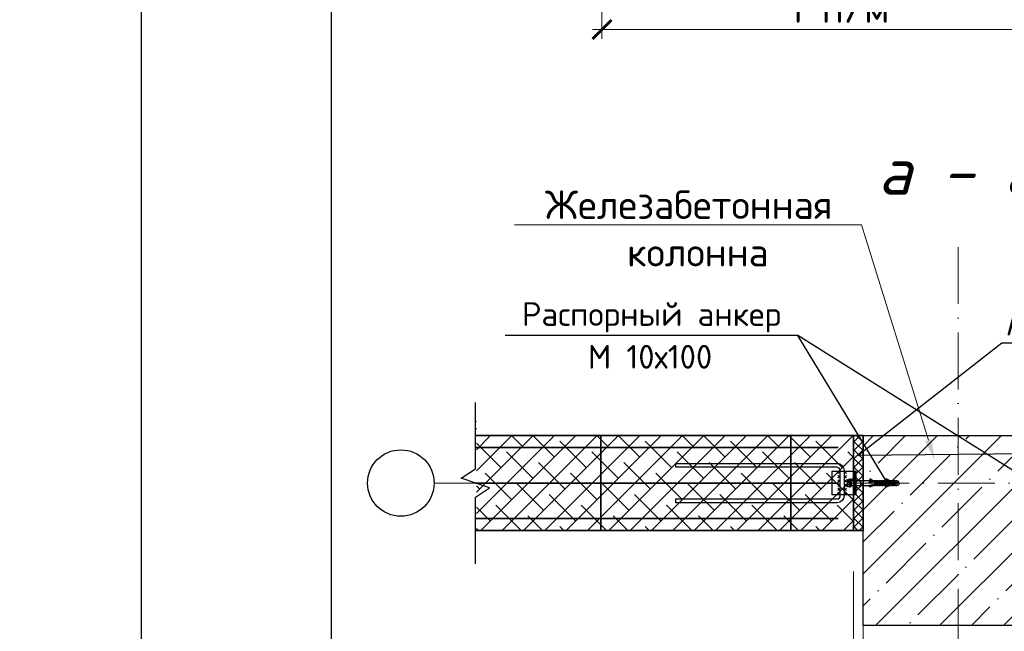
# Model space of a CAD drawing. Header units: millimetres. Extents: x 363306 to 7757304, y 1022887 to 1207196.
# Tile 304 of 656: x 1369425 to 1379789, y 1065355 to 1071800. Entities that reach past the tile are written whole.
import ezdxf
from ezdxf import colors
from ezdxf.entities.mleader import LeaderData, LeaderLine
from ezdxf.math import Vec2, Vec3

# ---------------------------------------------------------------- set-up
doc = ezdxf.new("R2010")
doc.units = ezdxf.units.MM
doc.linetypes.add('ACAD_ISO10W100', pattern=[18, 12, -3, 0, -3])
for name, color, linetype, lineweight in [('.', 7, 'Continuous', 15), ('gazabulok 300', 32, 'Continuous', 30), ('Линия ОС', 22, 'ACAD_ISO10W100', 9)]:
    doc.layers.add(name, color=color, linetype=linetype, lineweight=lineweight)
for name, color, linetype in [('0 @ 100', 7, 'Continuous'), ('kcd_tx', 7, 'Continuous'), ('O3SAD', 1, 'Continuous'), ('shtrixovka', 7, 'Continuous'), ('Штрих', 7, 'Continuous')]:
    doc.layers.add(name, color=color, linetype=linetype)
doc.styles.add('iso', font='isocpeur.TTF')
doc.styles.add('ISOCPEUR', font='isocpeur.TTF')
doc.styles.get("Standard").update_dxf_attribs({"font": 'isocpeui.ttf'})
doc.styles.add('ГОСТ 2.304', font='isocpeui.ttf')
doc.dimstyles.new('Дв зас-М20', dxfattribs={"dimscale": 0, "dimtxt": 300, "dimasz": 200, "dimexe": 100, "dimexo": 200, "dimgap": 70, "dimtad": 1, "dimdec": 0, "dimlfac": 0.2, "dimzin": 0, "dimdsep": 46, "dimtxsty": 'iso', "dimblk": 'ARCHTICK', "dimcen": 50, "dimdle": 100, "dimclrd": 251, "dimclre": 251, "dimclrt": 251, "dimadec": 0, "dimazin": 0, "dimtfac": 1, "dimtdec": 0, "dimtmove": 1, "dimatfit": 3, "dimldrblk": 'ARCHTICK', "dimfxl": 0, "dimtolj": 1, "dimtzin": 0, "dimlwd": 9, "dimlwe": 9, "dimarcsym": 0})
doc.dimstyles.new('Санжар', dxfattribs={"dimtxt": 240, "dimasz": 200, "dimexe": 200, "dimexo": 200, "dimgap": 50, "dimtad": 1, "dimdec": 0, "dimtxsty": 'Standard', "dimblk": 'OBLIQUE', "dimcen": 2.5, "dimdle": 200, "dimclrd": 152, "dimclre": 152, "dimclrt": 152, "dimadec": 0, "dimazin": 0, "dimtfac": 1, "dimtdec": 0, "dimtmove": 0, "dimatfit": 3, "dimldrblk": 'OBLIQUE', "dimfxl": 0, "dimlwd": 0, "dimlwe": 0, "dimarcsym": 0})
pattern_1 = [(45, (335915.37, -766100.57), (-44.9012806, 44.9012806), []), (135, (335915.37, -766100.57), (-44.9012806, -44.9012806), [])]

# ---------------------------------------------------------------- blocks, each defined once
blk = doc.blocks.new('_ArchTick')
at = {"color": 0, "linetype": 'ByBlock', "const_width": 0.15}
blk.add_lwpolyline([(-0.5, -0.5), (0.5, 0.5)], dxfattribs=at)
blk = doc.blocks.new('*D1055')
at = {"color": 251, "lineweight": 9, "transparency": 16777216}
for p, q in [((1375554, 1072649), (1375554, 1071597)), ((1380554, 1072649), (1380554, 1071597)), ((1375454, 1071697), (1380654, 1071697))]:
    blk.add_line(p, q, dxfattribs=at)
at = {"layer": 'Defpoints', "color": 0, "lineweight": 25, "transparency": 16777216}
for p in [(1375554, 1072849), (1380554, 1072849), (1380554, 1071697)]:
    blk.add_point(p, dxfattribs=at)
at = {"color": 251, "lineweight": 9, "transparency": 16777216, "xscale": 200, "yscale": 200, "zscale": 200, "rotation": 180}
blk.add_blockref('_ArchTick', (1375554, 1071697), dxfattribs=at)
at = {"color": 251, "lineweight": 9, "transparency": 16777216, "xscale": 200, "yscale": 200, "zscale": 200}
blk.add_blockref('_ArchTick', (1380554, 1071697), dxfattribs=at)
at = {"color": 251, "lineweight": 9, "transparency": 16777216, "insert": (1378054, 1071917), "char_height": 300, "attachment_point": 5, "style": 'iso', "bg_fill": 3, "box_fill_scale": 1.1, "bg_fill_color": 256, "bg_fill_true_color": 13158600, "bg_fill_transparency": 0}
blk.add_mtext('\\A1;1 п/м', dxfattribs=at)
blk = doc.blocks.new('_Oblique')
at = {"color": 0, "linetype": 'ByBlock', "lineweight": -2}
blk.add_line((-0.5, -0.5), (0.5, 0.5), dxfattribs=at)
blk = doc.blocks.new('*D1058')
at = {"layer": 'Defpoints', "color": 0, "lineweight": 25, "transparency": 16777216}
for p in [(1378303, 1065436), (1380303, 1065436), (1380303, 1064932)]:
    blk.add_point(p, dxfattribs=at)
at = {"layer": 'kcd_tx', "lineweight": 0, "transparency": 16777216}
for p, q in [((1378303, 1065236), (1378303, 1064732)), ((1380303, 1065236), (1380303, 1064732)), ((1378103, 1064932), (1380503, 1064932))]:
    blk.add_line(p, q, dxfattribs=at)
at = {"layer": 'kcd_tx', "lineweight": 0, "transparency": 16777216, "xscale": 200, "yscale": 200, "zscale": 200, "rotation": 180}
blk.add_blockref('_Oblique', (1378303, 1064932), dxfattribs=at)
at = {"layer": 'kcd_tx', "lineweight": 0, "transparency": 16777216, "xscale": 200, "yscale": 200, "zscale": 200}
blk.add_blockref('_Oblique', (1380303, 1064932), dxfattribs=at)
at = {"layer": 'kcd_tx', "lineweight": 30, "transparency": 16777216, "insert": (1379303, 1065102), "char_height": 240, "attachment_point": 5, "bg_fill": 3, "box_fill_scale": 1.1, "bg_fill_color": 256, "bg_fill_true_color": 13158600, "bg_fill_transparency": 0}
blk.add_mtext('400', dxfattribs=at)
blk = doc.blocks.new('5454')
at = {"color": 1, "linetype": 'Continuous'}
for p, q in [((49287.1, 10306.1), (49294.3, 10306.1)), ((49287.1, 10305), (49287.1, 10306.1)), ((49287.1, 10305), (49295.4, 10305)), ((49287.6, 10309.1), (49291.6, 10310.6)), ((49287.6, 10306.1), (49287.6, 10309.1)), ((49287.6, 10305), (49287.6, 10302.1)), ((49291.6, 10300.6), (49287.6, 10302.1)), ((49291.6, 10306.1), (49291.6, 10310.6)), ((49291.6, 10310.6), (49294.2, 10310.6)), ((49291.6, 10305), (49291.6, 10300.6)), ((49294.2, 10310.6), (49294.2, 10306.1)), ((49294.2, 10310.6), (49294.3, 10310)), ((49294.2, 10300.6), (49294.2, 10305)), ((49296.3, 10310), (49294.3, 10310)), ((49294.3, 10306.1), (49294.3, 10309.2)), ((49294.3, 10307.2), (49301.2, 10307.2)), ((49294.3, 10302), (49294.3, 10305)), ((49294.3, 10302), (49294.3, 10301.2)), ((49295.4, 10306.1), (49300.1, 10306.1)), ((49295.4, 10305), (49295.4, 10306.1)), ((49295.9, 10310), (49297.4, 10310.6)), ((49297.4, 10310.6), (49297.4, 10307.2)), ((49297.4, 10310.6), (49300, 10310.6)), ((49297.4, 10300.6), (49297.4, 10306.1)), ((49300, 10307.2), (49300, 10310.6)), ((49300, 10310.6), (49300.1, 10310)), ((49300, 10306.1), (49300, 10300.6)), ((49302.1, 10310), (49300.1, 10310)), ((49300.1, 10307.2), (49300.1, 10309.2)), ((49300.1, 10302), (49300.1, 10306.1)), ((49300.1, 10303.9), (49307, 10303.9)), ((49300.1, 10302), (49300.1, 10301.2)), ((49301.2, 10305), (49301.2, 10307.2)), ((49301.2, 10305), (49305.9, 10305)), ((49301.7, 10310), (49303.2, 10310.6)), ((49303.2, 10305), (49303.2, 10310.6)), ((49303.2, 10310.6), (49305.8, 10310.6)), ((49303.2, 10303.9), (49303.2, 10300.6)), ((49304.4, 10309.9), (49314, 10314.4)), ((49304.4, 10309.9), (49305.8, 10309.9)), ((49314.5, 10313.2), (49305.8, 10309.2)), ((49305.8, 10308.8), (49305.8, 10309.9)), ((49305.8, 10305), (49305.8, 10308.8)), ((49305.8, 10308.8), (49305.9, 10308.8)), ((49305.8, 10302.4), (49305.8, 10303.9)), ((49305.9, 10302.4), (49305.8, 10302.4)), ((49305.8, 10300.6), (49305.8, 10302.4)), ((49314.5, 10298), (49305.8, 10302)), ((49305.9, 10308.8), (49308.4, 10308.8)), ((49305.9, 10305), (49305.9, 10308.8)), ((49305.9, 10307.2), (49312.8, 10307.2)), ((49305.9, 10302.4), (49305.9, 10303.9)), ((49308.4, 10302.4), (49305.9, 10302.4)), ((49307, 10306.1), (49311.7, 10306.1)), ((49307, 10303.9), (49307, 10306.1)), ((49308.4, 10308.8), (49308.7, 10309.2)), ((49309, 10301.4), (49308.4, 10302.4)), ((49308.7, 10309.2), (49309.5, 10310.6)), ((49309, 10309.2), (49308.7, 10309.2)), ((49309, 10307.2), (49309, 10309.2)), ((49311.6, 10309.2), (49309, 10309.2)), ((49309, 10301.4), (49309, 10306.1)), ((49309.5, 10310.6), (49311.6, 10310.6)), ((49311.6, 10310.6), (49311.7, 10309.4)), ((49311.7, 10309.2), (49311.6, 10309.2)), ((49311.6, 10307.2), (49311.6, 10309.2)), ((49311.6, 10300.6), (49311.6, 10306.1)), ((49311.7, 10309.4), (49314.8, 10310.6)), ((49311.7, 10307.2), (49311.7, 10309.2)), ((49314.8, 10309.2), (49311.7, 10309.2)), ((49311.7, 10301.8), (49311.7, 10306.1)), ((49311.7, 10303.9), (49318.6, 10303.9)), ((49312.8, 10305), (49312.8, 10307.2)), ((49312.8, 10305), (49317.5, 10305)), ((49314, 10314.4), (49314.5, 10313.2)), ((49314.8, 10310.6), (49315.3, 10310.6)), ((49314.8, 10305), (49314.8, 10309.2)), ((49315.3, 10309.2), (49314.8, 10309.2)), ((49314.8, 10300.6), (49314.8, 10303.9)), ((49315.3, 10310.6), (49315.3, 10309.2)), ((49315.3, 10310.6), (49317.4, 10310.6)), ((49317.4, 10305), (49317.4, 10310.6)), ((49317.4, 10310.6), (49317.5, 10310)), ((49317.4, 10303.9), (49317.4, 10300.6)), ((49319.5, 10310), (49317.5, 10310)), ((49317.5, 10305), (49317.5, 10309.2)), ((49317.5, 10307.2), (49324.4, 10307.2)), ((49317.5, 10302), (49317.5, 10303.9)), ((49317.5, 10301.2), (49317.5, 10302)), ((49318.6, 10306.1), (49323.3, 10306.1)), ((49318.6, 10303.9), (49318.6, 10306.1)), ((49319.1, 10310), (49320.6, 10310.6)), ((49320.6, 10310.6), (49320.6, 10307.2)), ((49320.6, 10310.6), (49323.2, 10310.6)), ((49320.6, 10300.6), (49320.6, 10306.1)), ((49323.2, 10307.2), (49323.2, 10310.6)), ((49323.2, 10310.6), (49323.3, 10310)), ((49323.2, 10306.1), (49323.2, 10300.6)), ((49325.3, 10310), (49323.3, 10310)), ((49323.3, 10307.2), (49323.3, 10309.2)), ((49323.3, 10302), (49323.3, 10306.1)), ((49323.3, 10303.9), (49330.2, 10303.9)), ((49323.3, 10303.9), (49330.2, 10303.9)), ((49323.3, 10301.2), (49323.3, 10302)), ((49324.4, 10305), (49324.4, 10307.2)), ((49324.4, 10305), (49329.1, 10305)), ((49324.9, 10310), (49326.4, 10310.6)), ((49326.4, 10305), (49326.4, 10310.6)), ((49326.4, 10310.6), (49329, 10310.6)), ((49326.4, 10303.9), (49326.4, 10300.6)), ((49329, 10307.6), (49329, 10310.6)), ((49329, 10310.6), (49329.1, 10310)), ((49329, 10307.6), (49329, 10305)), ((49329, 10303.9), (49329, 10300.6)), ((49331.1, 10310), (49329.1, 10310)), ((49329.1, 10305), (49329.1, 10309.2)), ((49336, 10307.2), (49329.1, 10307.2)), ((49329.1, 10302), (49329.1, 10303.9)), ((49329.1, 10301.2), (49329.1, 10302)), ((49334.9, 10306.1), (49330.2, 10306.1)), ((49330.2, 10303.9), (49330.2, 10306.1)), ((49330.7, 10310), (49332.2, 10310.6)), ((49332.2, 10310.6), (49332.2, 10307.2)), ((49332.2, 10310.6), (49334.8, 10310.6)), ((49332.2, 10300.6), (49332.2, 10306.1)), ((49334.8, 10310.6), (49334.8, 10307.6)), ((49334.8, 10310.6), (49334.9, 10310)), ((49334.9, 10307.6), (49334.8, 10307.6)), ((49334.8, 10306.1), (49334.8, 10305)), ((49334.8, 10300.6), (49334.8, 10305)), ((49336.9, 10310), (49334.9, 10310)), ((49334.9, 10307.6), (49334.9, 10309.2)), ((49334.9, 10302), (49334.9, 10306.1)), ((49334.9, 10305), (49352.6, 10305)), ((49334.9, 10301.2), (49334.9, 10302)), ((49336, 10306.1), (49336, 10307.2)), ((49352.6, 10306.1), (49336, 10306.1)), ((49336.5, 10310), (49338, 10310.6)), ((49338, 10306.2), (49338, 10310.6)), ((49338, 10310.6), (49340.6, 10310.6)), ((49338, 10305), (49338, 10300.6)), ((49339.2, 10309.9), (49348.8, 10314.4)), ((49339.2, 10309.9), (49340.6, 10309.9)), ((49349.3, 10313.2), (49340.6, 10309.2)), ((49340.6, 10309.9), (49340.6, 10308.8)), ((49340.6, 10308.8), (49343.2, 10308.8)), ((49343.2, 10302.4), (49340.6, 10302.4)), ((49340.6, 10302.4), (49340.6, 10300.6)), ((49349.3, 10298), (49340.6, 10302)), ((49343.2, 10308.8), (49343.5, 10309.2)), ((49344.3, 10300.6), (49343.2, 10302.4)), ((49343.5, 10309.2), (49344.3, 10310.6)), ((49350.1, 10309.2), (49343.5, 10309.2)), ((49344.3, 10310.6), (49350.1, 10310.6)), ((49348.8, 10314.4), (49349.3, 10313.2)), ((49350.1, 10310.6), (49386.9, 10310.6)), ((49350.1, 10310.6), (49350.1, 10309.2)), ((49352.6, 10305), (49352.6, 10306.1)), ((49367.6, 10300.6), (49367.6, 10310.6)), ((49387.8, 10313.4), (49387.6, 10311.5)), ((49387.6, 10311.5), (49387.6, 10299.7)), ((49388, 10313.6), (49389.8, 10313.6)), ((49389.8, 10310.6), (49389.8, 10313.9)), ((49389.8, 10297.6), (49389.8, 10313.6)), ((49389.8, 10310.6), (49389.8, 10300.6)), ((49390.3, 10314.4), (49390.7, 10314.4)), ((49390.7, 10314.4), (49390.3, 10314.4)), ((49391.2, 10309.1), (49391.2, 10313.9)), ((49391.2, 10313.6), (49391.2, 10313.9)), ((49391.2, 10313.1), (49391.2, 10310.6)), ((49391.2, 10309.4), (49395.2, 10309.4)), ((49391.2, 10305.6), (49391.2, 10309.1)), ((49391.2, 10305.6), (49391.2, 10297.6)), ((49395.2, 10313.1), (49391.7, 10313.1)), ((49395.2, 10309.5), (49395.2, 10309.3)), ((49395.7, 10311.5), (49395.7, 10299.7)), ((49395.7, 10309.4), (49395.7, 10309.4)), ((49294.2, 10300.6), (49291.6, 10300.6)), ((49294.3, 10301.2), (49294.2, 10300.6)), ((49296.3, 10301.2), (49294.3, 10301.2)), ((49297.4, 10300.6), (49295.9, 10301.2)), ((49300, 10300.6), (49297.4, 10300.6)), ((49300.1, 10301.2), (49300, 10300.6)), ((49302.1, 10301.2), (49300.1, 10301.2)), ((49303.2, 10300.6), (49301.7, 10301.2)), ((49305.8, 10300.6), (49303.2, 10300.6)), ((49305.8, 10300.6), (49314, 10296.8)), ((49309.5, 10300.6), (49309, 10301.4)), ((49309.5, 10300.6), (49311.6, 10300.6)), ((49311.6, 10300.6), (49311.7, 10301.8)), ((49311.7, 10301.8), (49314.8, 10300.6)), ((49314, 10296.8), (49314.5, 10298)), ((49314.8, 10300.6), (49315.3, 10300.6)), ((49317.4, 10300.6), (49315.3, 10300.6)), ((49317.5, 10301.2), (49317.4, 10300.6)), ((49319.5, 10301.2), (49317.5, 10301.2)), ((49320.6, 10300.6), (49319.1, 10301.2)), ((49323.2, 10300.6), (49320.6, 10300.6)), ((49323.3, 10301.2), (49323.2, 10300.6)), ((49325.3, 10301.2), (49323.3, 10301.2)), ((49326.4, 10300.6), (49324.9, 10301.2)), ((49329, 10300.6), (49326.4, 10300.6)), ((49329.1, 10301.2), (49329, 10300.6)), ((49331.1, 10301.2), (49329.1, 10301.2)), ((49332.2, 10300.6), (49330.7, 10301.2)), ((49334.8, 10300.6), (49332.2, 10300.6)), ((49334.9, 10301.2), (49334.8, 10300.6)), ((49336.9, 10301.2), (49334.9, 10301.2)), ((49338, 10300.6), (49336.5, 10301.2)), ((49340.6, 10300.6), (49338, 10300.6)), ((49340.6, 10300.6), (49348.8, 10296.8)), ((49344.3, 10300.6), (49350.1, 10300.6)), ((49348.8, 10296.8), (49349.3, 10298)), ((49386.9, 10300.6), (49350.1, 10300.6)), ((49387.8, 10297.8), (49387.6, 10299.7)), ((49388, 10297.6), (49389.8, 10297.6)), ((49389.8, 10300.6), (49389.8, 10297.3)), ((49390.7, 10296.8), (49390.3, 10296.8)), ((49391.2, 10301.8), (49395.1, 10301.8)), ((49391.2, 10297.3), (49391.2, 10297.6)), ((49395.2, 10298.1), (49391.7, 10298.1))]:
    blk.add_line(p, q, dxfattribs=at)
at = {"color": 1}
blk.add_line((49287.1, 10305.6), (49287.2, 10305.6), dxfattribs=at)
at = {"color": 1, "linetype": 'Continuous'}
for centre, radius, start, end in [((48705.9, 10260.3), 590.5, 4.7499, 4.8273), ((49445.4, 9939), 399.8, 111.8924, 112.1957), ((49444.3, 10669.6), 397, 247.8032, 248.1087), ((48711.7, 10260.3), 590.5, 4.7499, 4.8273), ((49451.2, 9939), 399.8, 111.8924, 112.1957), ((49450.1, 10669.6), 397, 247.8032, 248.1087), ((48718, 10259.4), 601.6, 4.7507, 4.8262), ((49467.8, 9941.1), 397.6, 111.8931, 112.1965), ((49467.5, 10669.5), 396.9, 247.8032, 248.1087), ((48723.8, 10259.4), 601.6, 4.7507, 4.8262), ((49473.6, 9941.1), 397.6, 111.8931, 112.1965), ((49473.3, 10669.5), 396.9, 247.8032, 248.1087), ((48729.6, 10259.4), 601.6, 4.7507, 4.8262), ((49479.4, 9941.1), 397.6, 111.8931, 112.1965), ((49479.1, 10669.5), 396.9, 247.8032, 248.1087), ((48735.4, 10259.4), 601.6, 4.7507, 4.8262), ((49485.2, 9941.1), 397.6, 111.8931, 112.1965), ((49484.9, 10669.5), 396.9, 247.8032, 248.1087), ((49386.7, 10311.5), 0.932, 280.1141, 356.6332), ((49388, 10313.4), 0.2, 90, 175), ((49390.3, 10313.9), 0.5, 90, 180), ((49390.7, 10313.9), 0.5, 0, 90), ((49391.7, 10313.6), 0.5, 180, 270), ((49389, 10312.1), 6.74, 335.8555, 354.3516), ((49389, 10306.6), 6.74, 5.6484, 24.1445), ((49389, 10304.6), 6.74, 335.8555, 354.3516), ((49388.9, 10310.4), 6.83, 8.923, 22.9185), ((49388.9, 10310.4), 6.83, 350.8089, 351.077), ((49386.7, 10299.6), 0.98, 5.2324, 76.3625), ((49388, 10297.8), 0.2, 185, 270), ((49390.3, 10297.3), 0.5, 180, 270), ((49390.7, 10297.3), 0.5, 270, 0), ((49391.7, 10297.6), 0.5, 90, 180), ((49389, 10299.1), 6.74, 5.6484, 24.1445), ((49388.9, 10300.8), 6.83, 337.0815, 351.077)]:
    blk.add_arc(centre, radius, start, end, dxfattribs=at)
blk = doc.blocks.new('*D1069')
at = {"layer": 'Defpoints', "color": 0, "lineweight": 25, "transparency": 16777216}
for p in [(1378203, 1066186), (1378303, 1065686), (1378203, 1064932)]:
    blk.add_point(p, dxfattribs=at)
at = {"layer": 'kcd_tx', "lineweight": 0, "transparency": 16777216}
for p, q in [((1378203, 1065986), (1378203, 1064732)), ((1378303, 1065486), (1378303, 1064732)), ((1377498, 1064932), (1378203, 1064932)), ((1378503, 1064932), (1378003, 1064932))]:
    blk.add_line(p, q, dxfattribs=at)
at = {"layer": 'kcd_tx', "lineweight": 0, "transparency": 16777216, "xscale": 200, "yscale": 200, "zscale": 200, "rotation": 180}
blk.add_blockref('_Oblique', (1378203, 1064932), dxfattribs=at)
at = {"layer": 'kcd_tx', "lineweight": 0, "transparency": 16777216, "xscale": 200, "yscale": 200, "zscale": 200}
blk.add_blockref('_Oblique', (1378303, 1064932), dxfattribs=at)
at = {"layer": 'kcd_tx', "lineweight": 30, "transparency": 16777216, "insert": (1377716, 1065102), "char_height": 240, "attachment_point": 5, "bg_fill": 3, "box_fill_scale": 1.1, "bg_fill_color": 256, "bg_fill_true_color": 13158600, "bg_fill_transparency": 0}
blk.add_mtext('20', dxfattribs=at)

msp = doc.modelspace()

# ---------------------------------------------------------------- hatches: boundary and pattern name
at = {"layer": '.', "lineweight": 0}
h = msp.add_hatch(dxfattribs=at)
h.set_pattern_fill('ANSI37', color=256, scale=20)
h.set_pattern_definition(pattern_1)
h.paths.add_polyline_path([(1378202.907, 1066417.441), (1378302.907, 1066417.441), (1378302.907, 1067417.441), (1378202.907, 1067417.441)])
h = msp.add_hatch(dxfattribs=at)
h.set_pattern_fill('ANSI37', color=256, scale=20)
h.set_pattern_definition(pattern_1)
h.paths.add_polyline_path([(1378202.907, 1066417.441), (1378302.907, 1066417.441), (1378302.907, 1067417.441), (1378202.907, 1067417.441)])
at = {"layer": 'shtrixovka', "lineweight": 9, "true_color": 0xae4f24}
h = msp.add_hatch(dxfattribs=at)
h.set_pattern_fill('ANSI38', color=34, scale=50)
h.set_pattern_definition([(45, (-77614.96, -92272.53), (-112.253202, 112.253202), []), (135, (-77614.96, -92272.53), (-336.759605, 112.253202), [396.875, -238.125])])
edge = h.paths.add_edge_path()
edge.add_line((1378202.907, 1066417.441), (1374233.894, 1066417.441))
edge.add_line((1374233.894, 1066417.441), (1374233.894, 1067667.441))
edge.add_line((1374221.366, 1067417.441), (1378202.907, 1067417.441))
edge.add_line((1378202.907, 1067417.441), (1378202.907, 1066292.441))

# ---------------------------------------------------------------- linework, layer by layer
at = {"color": 146, "lineweight": 30}
for p, q in [((1377977.907, 1066792.441), (1377977.907, 1067042.441)), ((1377977.907, 1067042.441), (1378227.907, 1067042.441)), ((1378212.907, 1067042.441), (1378212.907, 1066792.441)), ((1378227.907, 1067042.441), (1378227.907, 1066792.441)), ((1378227.907, 1066792.441), (1377977.907, 1066792.441))]:
    msp.add_line(p, q, dxfattribs=at)
at = {"lineweight": 9}
for p, q in [((1378062.907, 1067042.441), (1378037.907, 1067017.441)), ((1378062.907, 1067017.441), (1378037.907, 1067042.441)), ((1378062.907, 1066997.441), (1378037.907, 1066972.441)), ((1378062.907, 1066972.441), (1378037.907, 1066997.441)), ((1378102.907, 1067042.441), (1378127.907, 1067017.441)), ((1378102.907, 1067017.441), (1378127.907, 1067042.441)), ((1378102.907, 1066997.441), (1378127.907, 1066972.441)), ((1378102.907, 1066972.441), (1378127.907, 1066997.441)), ((1378062.907, 1066952.441), (1378037.907, 1066927.441)), ((1378062.907, 1066927.441), (1378037.907, 1066952.441)), ((1378062.907, 1066907.441), (1378037.907, 1066882.441)), ((1378062.907, 1066882.441), (1378037.907, 1066907.441)), ((1378102.907, 1066952.441), (1378127.907, 1066927.441)), ((1378102.907, 1066927.441), (1378127.907, 1066952.441)), ((1378102.907, 1066907.441), (1378127.907, 1066882.441)), ((1378102.907, 1066882.441), (1378127.907, 1066907.441)), ((1378062.907, 1066862.441), (1378037.907, 1066837.441)), ((1378062.907, 1066837.441), (1378037.907, 1066862.441)), ((1378062.907, 1066817.441), (1378037.907, 1066792.441)), ((1378062.907, 1066792.441), (1378037.907, 1066817.441)), ((1378102.907, 1066862.441), (1378127.907, 1066837.441)), ((1378102.907, 1066837.441), (1378127.907, 1066862.441)), ((1378102.907, 1066817.441), (1378127.907, 1066792.441)), ((1378102.907, 1066792.441), (1378127.907, 1066817.441))]:
    msp.add_line(p, q, dxfattribs=at)
at = {"lineweight": 30}
msp.add_lwpolyline([(1372706.348, 1088178.072), (1412206.348, 1088178.072), (1412206.348, 1059478.072), (1372706.348, 1059478.072)], close=True, dxfattribs=at)
at = {"lineweight": 25}
for points in [[(1377614.808, 1068473.186), (1374536.02, 1068473.186)], [(1380158.715, 1066873.423), (1377614.808, 1068473.186)], [(1378578.473, 1066889.455), (1377614.808, 1068473.186)]]:
    msp.add_lwpolyline(points, dxfattribs=at)
msp.add_lwpolyline([(1374221.366, 1066067.441), (1374221.366, 1066767.441), (1374371.366, 1066867.441), (1374071.366, 1066967.441), (1374221.366, 1067067.441), (1374221.366, 1067767.441)])
at = {"color": 96, "lineweight": 35, "ltscale": 10}
for points in [[(1375540.916, 1067417.441), (1375540.916, 1066417.441)], [(1377540.916, 1067417.441), (1377540.916, 1066417.441)], [(1378040.916, 1067292.441), (1374221.366, 1067292.441)], [(1378040.916, 1066917.441), (1374221.366, 1066917.441)], [(1378040.916, 1066542.441), (1374221.366, 1066542.441)]]:
    msp.add_lwpolyline(points, dxfattribs=at)
at = {"color": 219, "lineweight": 35, "true_color": 0x642165}
msp.add_lwpolyline([(1378202.907, 1067417.441), (1378302.907, 1067417.441), (1378302.907, 1066417.441), (1378202.907, 1066417.441)], close=True, dxfattribs=at)
msp.add_lwpolyline([(1378202.907, 1067417.441), (1378302.907, 1067417.441), (1378302.907, 1066417.441), (1378202.907, 1066417.441)], close=True, dxfattribs=at)
at = {"color": 5}
msp.add_lwpolyline([(1376332.907, 1066749.941), (1378027.907, 1066749.941, 0.414213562), (1378062.907, 1066784.941), (1378062.907, 1067044.941, 0.414213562), (1378022.907, 1067084.941), (1376332.907, 1067084.941), (1376332.907, 1067124.941), (1378027.907, 1067124.941, -0.414213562), (1378102.907, 1067049.941), (1378102.907, 1066784.941, -0.414213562), (1378027.907, 1066709.941), (1376332.907, 1066709.941), (1376332.907, 1066749.941)], format="xyb", dxfattribs=at)
msp.add_circle((1373436.853, 1066917.441), 350)
at = {"layer": 'gazabulok 300', "color": 22, "lineweight": 35, "ltscale": 12}
for points in [[(1378202.907, 1066417.441), (1378202.907, 1067417.441), (1374221.366, 1067417.441)], [(1378202.907, 1066417.441), (1374221.366, 1066417.441)]]:
    msp.add_lwpolyline(points, dxfattribs=at)
at = {"layer": 'O3SAD', "color": 1}
msp.add_lwpolyline([(1370706.348, 1088678.072), (1412706.348, 1088678.072), (1412706.348, 1058978.072), (1370706.348, 1058978.072)], close=True, dxfattribs=at)
at = {"layer": 'Линия ОС', "color": 244, "linetype": 'ACAD_ISO10W100', "lineweight": 9, "ltscale": 50, "true_color": 0x991b1e}
for p, q in [((1379302.907, 1069404.157), (1379302.907, 1064594.932)), ((1384189.574, 1066917.441), (1373786.853, 1066917.441))]:
    msp.add_line(p, q, dxfattribs=at)

# ---------------------------------------------------------------- block references
at = {"xscale": -5, "yscale": 5, "zscale": 5}
msp.add_blockref('5454', (1625116.102, 1015389.451), dxfattribs=at)

# ---------------------------------------------------------------- texts
at = {"color": 0, "lineweight": -2, "ltscale": 5, "insert": (1348958.4, 1070865.149), "char_height": 300, "width": 17773.54363, "attachment_point": 1, "style": 'iso'}
msp.add_mtext('\\pi7162.827;{\\fISOCPEUR|b0|i1|c204|p34;Примечание:\\P\\pi0;1. \\C256;Данный лист читать совместно с листами\\C0; КP- \\P2. Горизонтальные сетки СГ-1, СГ-2, СГ-3  устраиваются по длине в стенах и в перегородках, через каждый 600 мм расстояние по высоте.\\P\\C256;3. Стены  выполнить из газоблока изготавливается автоклавным методом D600/\\PКладку выполнить с применением однорядной перевязки\\P5.Контроль качества материалов и работ выполнять согласно указаниям \\PКМК 2.01.03-19, КМК 3.03.01-98 и ППР.\\P6. Все внутренние дверные отверстие монтажировать на отм. +2,100.\\P7. Прочность клеевого состава или раствора должна обеспечить величину нормального сцепления не менее 1,2 кгс/см².}', dxfattribs=at)
at = {"color": 18, "lineweight": 0, "true_color": 0x000000, "insert": (1377368.048, 1070455.62), "char_height": 500, "width": 3831.09957, "attachment_point": 1}
msp.add_mtext('\\pi1090.54978;a - a', dxfattribs=at)
at = {"lineweight": 9, "char_height": 300, "width": 5098.88054, "attachment_point": 1, "style": 'iso'}
for insert in [(1225906.271, 1069347.902), (1135366.415, 1069084.434), (1270366.415, 1069084.434)]:
    msp.add_mtext('\\pi342.876;{\\LГоризонтальная} \\P\\pi840.831;сетка ГС-2', dxfattribs=dict(at, insert=insert))
at = {"lineweight": 25, "char_height": 250, "attachment_point": 1}
for s, insert, width in [('\\fISOCPEUR|b0|i0|c0|p34;\\W1.0000000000;\\T1.0000000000;\\o\\lРаспорный анкер', (1374711.02, 1068823.186), 2775), ('\\fISOCPEUR|b0|i0|c0|p34;\\W1.0000000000;\\T1.0000000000;\\o\\lМ 10х100', (1375405.907, 1068373.186), 1425)]:
    msp.add_mtext(s, dxfattribs=dict(at, insert=insert, width=width))
at = {"layer": '0 @ 100', "color": 7, "insert": (761996.908, 1075986.433), "char_height": 318.940213, "width": 19697.5359, "attachment_point": 4, "style": 'ГОСТ 2.304'}
msp.add_mtext('\\pi5457.36288;{\\fISOCPEUR|b1|i1|c204|p34;Характеристика участка строительства:\\P\\pi0;\\P}Расчетная зимняя температура воздух 15 °С.\\PСкоростной напор ветра   - 38кг/м2.\\PВес снегового покрова    - 50кг/м2.\\PКлассификация зданий по функциональной пожарной опасности - Ф 4.1 \\PКоэффициент надежности по назначению - 0.95\\P\\P^IПроектом разработано подъёмник для мало мобильных граждан населения грузоподъемностью 250 кг. скоростью 0,25 см/с. Двери шахт подъёмника противопожарные с пределом огнестойкости El 30. Подъёмники оборудованы кабинами габаритами 1500х1500 мм, ширина дверей кабины обеспечивает проезд инвалидной коляски. Для экстренных случаев подъёмник оснащен дополнительным аккумулятором и механическим спуском для безопасного спуска пассажира в нулевую отметку. Так же в дверях подъёмника установлены замки датчики которые открываются с ключевыми картами, чтобы открыть двери подъёмника.\\P^IС внешней и внутренней стороны наружных стен предусмотрено обшивка из аквапанелей толщиной 12,5мм с утеплением из минераловатной ваты на кварцевой основе, А =0,040 Вт/мС, толщиной 100мм. (по теплотехническому расчету). Наружная отделка из органическое стекло.\\P^IПодрядчик обязан предоставить заказчику сертификаты соответствия и пожарной безопасности на фасадную систему и все применяемые в данной системе материалы и изделия.\\PКонструкции, изделия и материалы применены по действующим стандартам, ТУ, сертификатам. На путях эвакуации используются отделочные материалы, соответствующие требованиям п. 5.25 ШНК 2.01.02-04.\\PОтделка стен с внутренней стороны окраска водоэмульсионными красками светлых тонов. Во внутренней и наружной отделке использованы современные отделочные материалы используемые на территории Республики Узбекистан.\\P^IКрыша - скатная из металлических профилированных листов с полимерными покрытиями с обеих сторон толщ.0,55мм по металлическим конструкциям.\\P^IПо периметру наружных стен устраивается бетонная отмостка. Бетон кл.В 7,5 шириной 1000 мм, толщиной 50 мм по гравийному основанию толщиной 100 мм -150 мм.\\P^IВсе строительно-монтажные работы вести согласно указаний соответствующих строительных норм и проекта производства работ (П.П.Р.) на основании ШНК 3.01.01 - 03 и КМК 3.01.02 - 00.', dxfattribs=at)

# ---------------------------------------------------------------- leaders
at = {"color": 251, "lineweight": 9}
ml = msp.add_multileader_mtext('Standard', dxfattribs=at)
ml.set_content('Железабетонная\\P колонна', color=251, style='iso')
ml.set_leader_properties(color=256, lineweight=0)
ml.build(insert=Vec2(0, 0))
ml.multileader.update_dxf_attribs({"text_left_attachment_type": 6, "text_right_attachment_type": 6, "dogleg_length": 200, "arrow_head_size": 220})
ctx = ml.context
ctx.base_point, ctx.char_height, ctx.arrow_head_size, ctx.plane_origin = Vec3(1375006.793, 1069640.002), 300, 220, Vec3(1379156.259, 1067917.441)
ctx.left_attachment, ctx.right_attachment, ctx.text_align_type = 6, 6, 1
notes = []
notes.append((ctx, [(0, (1, 1, 0), (1378285.793, 1069640.002), (-1, 0), 200, [(0, [(1379055.508, 1067158.561)], 0, [])])]))
ctx.mtext.insert, ctx.mtext.alignment, ctx.mtext.flow_direction = Vec3(1376468.225, 1070000.002), 2, 5
ml = msp.add_multileader_mtext('Standard')
ml.set_content('{\\fISOCPEUR|b0|i1|c204|p34;Пороизол}', color=256, style='ISOCPEUR')
ml.set_leader_properties()
ml.build(insert=Vec2(0, 0))
ml.multileader.update_dxf_attribs({"text_left_attachment_type": 6, "text_right_attachment_type": 6, "dogleg_length": 0.208, "arrow_head_size": 188.682, "scale": 100})
ctx = ml.context
ctx.base_point, ctx.scale, ctx.char_height, ctx.arrow_head_size, ctx.landing_gap_size, ctx.plane_origin = Vec3(1379784.049, 1068395.615), 100, 251.57628, 188.682, 0, Vec3(1382402.022, 1068929.299)
ctx.left_attachment, ctx.right_attachment, ctx.text_align_type = 6, 6, 1
notes.append((ctx, [(1, (1, 1, 0), (1379763.099, 1068395.615), (1, 0), 20.95, [(1, [(1380359.57, 1067230.19), (1378248.93, 1067207.948)], 0, [])])]))
ctx.mtext.insert, ctx.mtext.alignment, ctx.mtext.flow_direction = Vec3(1380513.906, 1068722.664), 2, 5
for ctx, leaders in notes:
    for number, flags, end, landing, length, lines in leaders:
        leader = LeaderData()
        leader.index, (leader.has_last_leader_line, leader.has_dogleg_vector, leader.attachment_direction) = number, flags
        leader.last_leader_point, leader.dogleg_vector, leader.dogleg_length = Vec3(end), Vec3(landing), length
        for number, points, colour, breaks in lines:
            line = LeaderLine()
            line.index, line.vertices, line.color, line.breaks = number, Vec3.list(points), colors.encode_raw_color(colour), breaks
            leader.lines.append(line)
        ctx.leaders.append(leader)

# ---------------------------------------------------------------- next in the draw order: dimensions: what is measured, and where the dimension line sits
at = {"lineweight": 9}
dim = msp.add_linear_dim(base=(1380554.052, 1071696.581), p1=(1375554.052, 1072849.226), p2=(1380554.052, 1072849.226), text='1 п/м', dimstyle='Дв зас-М20', override={"dimscale": 1}, dxfattribs=at)
dim.commit()
dim.dimension.update_dxf_attribs({"geometry": '*D1055', "text_midpoint": (1378054.052, 1071916.581)})
at = {"layer": 'kcd_tx', "color": 18, "lineweight": 30, "true_color": 0x000000}
dim = msp.add_linear_dim(base=(1380302.907, 1064931.686), p1=(1378302.907, 1065436.167), p2=(1380302.907, 1065436.167), dimstyle='Санжар', override={"dimlfac": 0.2, "dimclrd": 256, "dimclre": 256, "dimclrt": 256, "dimtmove": 1, "dimfxl": 0.18, "dimtfill": 1, "dimarcsym": 2}, dxfattribs=at)
dim.commit()
dim.dimension.update_dxf_attribs({"geometry": '*D1058', "text_midpoint": (1379302.907, 1065101.686)})

# ---------------------------------------------------------------- next in the draw order: hatches: boundary and pattern name
at = {"layer": 'Штрих', "lineweight": 9, "ltscale": 100}
h = msp.add_hatch(dxfattribs=at)
h.set_pattern_fill('ANSI35', color=252, scale=75, style=0)
h.set_pattern_definition([(45, (331978.96, -727296.8), (-336.7596, 336.7596), []), (45, (332315.7, -727296.8), (-336.7596, 336.7596), [595.3125, -119.0625, 0, -119.0625])])
h.paths.add_polyline_path([(1380302.907, 1065417.441), (1380302.907, 1067417.441), (1378302.907, 1067417.441), (1378302.907, 1065417.441)])

# ---------------------------------------------------------------- next in the draw order: linework, layer by layer
at = {"color": 18, "lineweight": 30, "true_color": 0x000000}
msp.add_lwpolyline([(1378302.907, 1067417.441), (1380302.907, 1067417.441), (1380302.907, 1065417.441), (1378302.907, 1065417.441)], close=True, dxfattribs=at)

# ---------------------------------------------------------------- next in the draw order: dimensions: what is measured, and where the dimension line sits
at = {"layer": 'kcd_tx', "color": 18, "lineweight": 30, "true_color": 0x000000}
dim = msp.add_linear_dim(base=(1378202.907, 1064931.686), p1=(1378302.907, 1065686.167), p2=(1378202.907, 1066186.167), angle=180, dimstyle='Санжар', override={"dimlfac": 0.2, "dimclrd": 256, "dimclre": 256, "dimclrt": 256, "dimtmove": 1, "dimfxl": 0.18, "dimtfill": 1, "dimarcsym": 2}, dxfattribs=at)
dim.commit()
dim.dimension.update_dxf_attribs({"geometry": '*D1069', "text_midpoint": (1377715.722, 1065092.443), "dimtype": 160})

doc.saveas('drawing.dxf')
